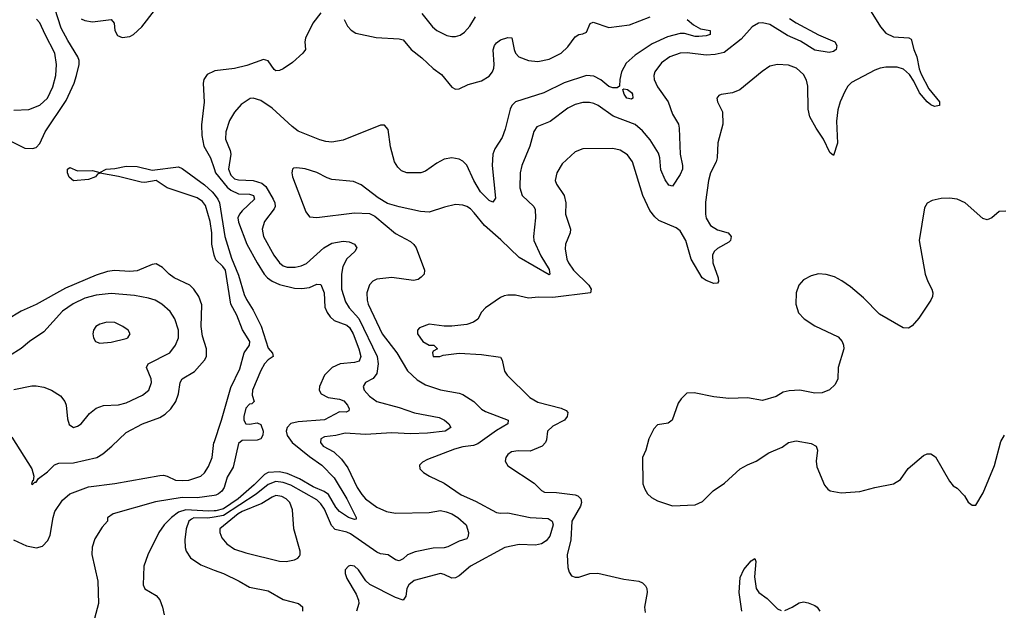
# Model space of a CAD drawing. Header units: inches. Extents: x 1649636 to 1815363, y 506543 to 641975.
# Tile 604 of 656: x 1748962 to 1754222, y 612474 to 615629. Entities that reach past the tile are written whole.
import ezdxf

# ---------------------------------------------------------------- set-up
doc = ezdxf.new("R2010")
doc.units = ezdxf.units.IN
doc.header["$MEASUREMENT"] = 0
doc.layers.add('B7641', color=7, linetype='Continuous')
doc.layers.add('B7651', color=7, linetype='Continuous')

msp = doc.modelspace()

# ---------------------------------------------------------------- linework, layer by layer
at = {"layer": 'B7641', "color": 5}
for points, elevation in [([(1748918.4, 614978.4), (1748990, 614942.6), (1749030, 614940.2), (1749050, 614946.5), (1749070, 614966.7), (1749098.1, 615030), (1749210, 615196.1), (1749252.8, 615290), (1749264.5, 615330), (1749279, 615390), (1749279.3, 615410), (1749272.7, 615430), (1749218.1, 615518.1), (1749183.9, 615583.9), (1749150, 615688.4)], 520), ([(1749290, 615633.9), (1749310, 615624), (1749350, 615616.5), (1749450, 615629.2), (1749466.7, 615610), (1749469.2, 615570), (1749483.7, 615543.7), (1749510, 615533.5), (1749550, 615539.6), (1749570.5, 615550), (1749614.3, 615590), (1749682.4, 615677.6)], 520), ([(1748930, 615144.7), (1749010, 615149.2), (1749070, 615172.9), (1749109.8, 615210), (1749139.6, 615270), (1749154.9, 615330), (1749158.9, 615390), (1749149.9, 615450), (1749097, 615550), (1749070, 615612.4), (1749051.5, 615631.5)], 540), ([(1750000, 615353.7), (1749964.2, 615335.8), (1749944.7, 615310), (1749941.8, 615290), (1749947.2, 615187.2), (1749932.4, 615067.6), (1749935.6, 615010), (1749946.3, 614953.7), (1749980.8, 614890), (1750000, 614833.3)], 520), ([(1750000, 614370.9), (1749988.2, 614430), (1749987.7, 614490), (1749979.6, 614550), (1749955.3, 614635.3), (1749938.4, 614658.4), (1749910, 614677.7), (1749750, 614729.8), (1749690, 614769.5), (1749630, 614758.7), (1749610, 614760.9), (1749490, 614790.9), (1749390, 614808.6), (1749377.1, 614802.9), (1749367.4, 614790), (1749330, 614775.4), (1749250, 614768.4), (1749226.6, 614786.6), (1749217.2, 614810), (1749216.9, 614830), (1749230, 614839), (1749270, 614820.7), (1749350, 614823.8), (1749390, 614812), (1749423.7, 614830), (1749470, 614833.7), (1749530, 614845.9), (1749590, 614845), (1749670, 614824.1), (1749810, 614842), (1749830, 614833.9), (1749950, 614746), (1749990, 614708.5), (1750000, 614696)], 480), ([(1748918.9, 613398.9), (1749027.2, 613230), (1749037.3, 613190), (1749034, 613166), (1749030, 613166), (1749024.7, 613150), (1749030, 613146), (1749042, 613158), (1749050, 613158), (1749062.4, 613177.6), (1749110, 613212.9), (1749148.4, 613251.6), (1749170, 613259.8), (1749250, 613261.3), (1749374, 613290), (1749405.8, 613310), (1749454.2, 613350), (1749530, 613423.5), (1749618.7, 613470), (1749710, 613504.2), (1749739, 613521), (1749769.9, 613550.1), (1749796.3, 613590), (1749809.9, 613630), (1749818.4, 613690), (1749829.7, 613710), (1749895.8, 613750), (1749949.7, 613810), (1749959.3, 613830), (1749960.6, 613870), (1749938.3, 613938.3), (1749930.9, 613989.1), (1749935, 614105), (1749919.6, 614150), (1749892.5, 614190), (1749870, 614211.2), (1749786.6, 614250), (1749759.7, 614270), (1749725.3, 614305.3), (1749690, 614324), (1749670, 614321), (1749590, 614287.6), (1749550, 614283.7), (1749468.2, 614288.2), (1749430, 614283.4), (1749370, 614264.6), (1749206.1, 614193.9), (1749050, 614106.8), (1748970, 614072.4), (1748893.7, 614026.3)], 520), ([(1748930, 613653.7), (1749026.7, 613673.3), (1749050, 613673.6), (1749090, 613666.4), (1749132.4, 613650), (1749179, 613619), (1749202.6, 613590), (1749210.3, 613570), (1749216.7, 613496.7), (1749226, 613466), (1749250, 613451), (1749270, 613457.3), (1749290, 613470.6), (1749334.7, 613525.3), (1749370, 613554), (1749410, 613568.1), (1749490, 613571), (1749530, 613581.8), (1749617.1, 613622.9), (1749650.9, 613650), (1749666.3, 613690), (1749665, 613710), (1749639.3, 613770), (1749647.6, 613790), (1749763.5, 613850), (1749795, 613890), (1749810.6, 613930), (1749810.5, 613970.5), (1749789.8, 614030), (1749766, 614070), (1749720.5, 614110), (1749685.6, 614130), (1749650, 614141), (1749574.8, 614154.8), (1749450, 614166.6), (1749370, 614157.9), (1749310, 614140.9), (1749248.3, 614111.7), (1749190, 614072.5), (1749090, 613960.8), (1749014.6, 613910), (1748970, 613872.3), (1748906.9, 613833.1)], 540), ([(1748929.5, 612850.5), (1748997.6, 612817.6), (1749051.9, 612808.1), (1749084.2, 612815.8), (1749112.4, 612847.6), (1749125.1, 612874.9), (1749140, 612970), (1749150, 613000.9), (1749190, 613063.1), (1749230, 613095.9), (1749330, 613133.6), (1749470, 613150.6), (1749710, 613194.8), (1749730, 613196), (1749750, 613191), (1749794, 613170), (1749830, 613166.7), (1749866, 613170), (1749930, 613190.8), (1749950, 613208.2), (1749970, 613242), (1749989.6, 613290), (1749999.8, 613370), (1750000, 613370.5)], 480), ([(1750000, 613087.5), (1749910, 613074.5), (1749830, 613075.8), (1749686.5, 613053.5), (1749462, 612990), (1749431.6, 612968.4), (1749431, 612950), (1749402, 612918), (1749363.6, 612856.4), (1749349.2, 612810.8), (1749347.1, 612772.9), (1749379.5, 612630), (1749383.5, 612510), (1749361.6, 612430)], 480), ([(1750000, 613005.4), (1749970, 613003.8), (1749848.7, 613011.3), (1749810, 612997.7), (1749772.5, 612970), (1749734, 612930), (1749705.9, 612890), (1749645.8, 612770), (1749625.3, 612710), (1749622.3, 612610), (1749630, 612588), (1749690, 612553), (1749710.6, 612530), (1749725.5, 612490), (1749733.4, 612450)], 520), ([(1750000, 612972.2), (1749966.4, 612966.4), (1749892.9, 612967.1), (1749879.3, 612960.7), (1749866.3, 612950), (1749850.7, 612910), (1749844.6, 612850), (1749846.4, 612810), (1749851.4, 612790), (1749875.1, 612755.1), (1749930, 612716.2), (1750000, 612689.3)], 540)]:
    msp.add_lwpolyline(points, dxfattribs=dict(at, elevation=elevation))
at = {"layer": 'B7641', "color": 5, "elevation": 560}
msp.add_lwpolyline([(1749427.7, 614012.3), (1749390, 614001.6), (1749368, 613990), (1749355.5, 613970), (1749352.7, 613950), (1749355.5, 613930), (1749367.3, 613910), (1749390, 613901.6), (1749450, 613906), (1749530, 613926), (1749539, 613930), (1749552.7, 613950), (1749541.2, 613970), (1749513.2, 613990), (1749470, 614011.2)], close=True, dxfattribs=at)
at = {"layer": 'B7651', "color": 5}
for points, elevation in [([(1750570, 615665.5), (1750528.8, 615610), (1750489.5, 615530), (1750485.1, 615510), (1750488.5, 615470), (1750474, 615450), (1750419.2, 615400.8), (1750370, 615366.8), (1750350, 615356.4), (1750330, 615355.8), (1750321.7, 615361.7), (1750290, 615409), (1750264, 615416), (1750175.5, 615384.5), (1750110, 615367.2), (1750004.2, 615355.8), (1750000, 615353.7)], 520), ([(1753510.2, 615670), (1753560.2, 615590), (1753590, 615556.9), (1753630, 615537.6), (1753712.5, 615532.5), (1753724.5, 615524.5), (1753738.6, 615470), (1753754.6, 615430), (1753766.8, 615366.8), (1753778.5, 615338.5), (1753819.1, 615259.1), (1753876.3, 615190), (1753876, 615170), (1753850, 615165.4), (1753830, 615173.3), (1753810, 615189.8), (1753770, 615238.7), (1753739.9, 615299.9), (1753716.4, 615336.4), (1753684.1, 615364.1), (1753650, 615374.9), (1753590, 615375.1), (1753558.4, 615370), (1753530, 615358.4), (1753406.4, 615293.6), (1753386.3, 615273.7), (1753370, 615244.2), (1753346, 615190), (1753333.7, 615146.3), (1753326.4, 615086.4), (1753331, 614969), (1753310, 614904), (1753290, 614919.3), (1753257.2, 614990), (1753217, 615050), (1753184.2, 615110), (1753174.2, 615150), (1753173.1, 615273.1), (1753165.4, 615305.4), (1753150, 615335.6), (1753112, 615370), (1753070, 615385.4), (1753010, 615389.7), (1752970, 615380.5), (1752928.2, 615351.8), (1752810, 615254.3), (1752770, 615238.3), (1752710.4, 615229.6), (1752696.8, 615223.2), (1752686.8, 615210), (1752690.6, 615190), (1752716.3, 615136.3), (1752718, 615070), (1752691.6, 614970), (1752687.6, 614890), (1752682.8, 614870), (1752652.4, 614810), (1752641.8, 614770), (1752626.3, 614653.7), (1752626.3, 614590), (1752630, 614568.2), (1752653.4, 614530), (1752690, 614506.7), (1752747.3, 614490), (1752762.4, 614470), (1752758.7, 614450), (1752750, 614440.5), (1752690, 614407.1), (1752671.7, 614390), (1752663.6, 614370), (1752665.2, 614330), (1752694.4, 614250), (1752694.9, 614230), (1752690, 614220.9), (1752670, 614218.9), (1752630, 614235.1), (1752608.1, 614250), (1752549.9, 614349.9), (1752520.5, 614450), (1752490, 614501.2), (1752470, 614516.5), (1752376.4, 614556.4), (1752354.8, 614574.8), (1752328.6, 614608.6), (1752290.6, 614690), (1752236.2, 614870), (1752210, 614907.1), (1752170, 614931.7), (1752130, 614940.3), (1751970, 614938), (1751930, 614923), (1751860.8, 614859.2), (1751831.5, 614810), (1751823.2, 614770), (1751829.1, 614750), (1751870.8, 614690), (1751878.9, 614650), (1751877.8, 614590), (1751904.7, 614510), (1751902.4, 614490), (1751877.1, 614430), (1751875.6, 614404.4), (1751885.5, 614350), (1751893.1, 614330), (1751920.2, 614290), (1752002.6, 614210), (1752015.5, 614190), (1752012, 614170), (1751810, 614144), (1751734.2, 614145.8), (1751680.7, 614140.7), (1751610, 614156.4), (1751570, 614157.4), (1751550, 614153.3), (1751530, 614145.1), (1751450.3, 614089.7), (1751430, 614066), (1751410.4, 614029.6), (1751387.1, 614012.9), (1751350, 614000.7), (1751270, 613991.3), (1751230, 613991.3), (1751150, 614001.6), (1751098, 613982), (1751087.3, 613970), (1751086.4, 613950), (1751114.8, 613910), (1751150, 613890.7), (1751174, 613890), (1751194, 613870), (1751170, 613858), (1751166.8, 613850), (1751170, 613828.9), (1751206, 613830), (1751223.7, 613836.3), (1751310, 613847.4), (1751430, 613840.5), (1751530, 613826.8), (1751539.3, 613810), (1751551.4, 613751.4), (1751565.7, 613730), (1751687, 613610), (1751730, 613586.5), (1751854.5, 613554.5), (1751880.7, 613540.7), (1751890.2, 613530.2), (1751887.1, 613510), (1751872.1, 613490), (1751810, 613457.2), (1751782.3, 613430), (1751775.8, 613384.2), (1751770.4, 613370), (1751753, 613350), (1751690, 613324.7), (1751625.8, 613325.8), (1751590, 613319.7), (1751570, 613306.6), (1751559.5, 613290), (1751556.4, 613270), (1751570, 613246), (1751710, 613153.7), (1751750, 613114.4), (1751765.8, 613105.8), (1751830, 613103.8), (1751930, 613090.9), (1751944.7, 613084.7), (1751959.7, 613070), (1751963.8, 613050), (1751958.9, 613030), (1751912, 612950), (1751906.3, 612850), (1751887.1, 612770), (1751890, 612702), (1751897.3, 612677.3), (1751910, 612658), (1751930, 612650.7), (1751950, 612650.5), (1752008.7, 612670), (1752050, 612672.9), (1752190, 612640.3), (1752269.2, 612629.2), (1752290, 612620.3), (1752305.5, 612605.5), (1752312.9, 612590), (1752313.8, 612570), (1752299.6, 612490), (1752302.8, 612462.8)], 580), ([(1752528.5, 615630), (1752561.5, 615601.5), (1752599.5, 615579.5), (1752651, 615570), (1752650.4, 615550), (1752630, 615542.6), (1752590, 615538.4), (1752570, 615539.5), (1752514.2, 615554.3), (1752490, 615555.2), (1752422.8, 615537.2), (1752340.9, 615499.1), (1752250, 615438.4), (1752202.8, 615397.2), (1752176.5, 615350), (1752167.5, 615310), (1752166.6, 615273.4), (1752154.7, 615265.3), (1752130, 615265), (1752110, 615272.3), (1752067.2, 615307.2), (1752030, 615327.7), (1751990, 615330.3), (1751870, 615290.8), (1751762.6, 615237.4), (1751610, 615189.2), (1751590.8, 615170), (1751582.2, 615150), (1751555.8, 615044.2), (1751540.3, 614999.7), (1751500.8, 614939.2), (1751489.2, 614910.8), (1751486.5, 614850), (1751504.4, 614675.6), (1751490, 614654), (1751470, 614662), (1751423.4, 614710), (1751387.3, 614770), (1751350, 614850.9), (1751330, 614873.6), (1751310, 614883.7), (1751270, 614891.4), (1751230, 614884.5), (1751190, 614863.1), (1751130, 614818.9), (1751104.7, 614810), (1751030, 614809.8), (1751002.2, 614822.2), (1750981.5, 614841.5), (1750963.8, 614870), (1750942.3, 614950), (1750930, 615042.7), (1750910, 615066), (1750890, 615064.4), (1750690, 614986), (1750630, 614975.2), (1750597.4, 614977.4), (1750566.1, 614986.1), (1750450, 615033.8), (1750417.4, 615057.4), (1750310, 615156.8), (1750250, 615196.2), (1750210, 615209.7), (1750192.8, 615207.2), (1750145, 615175), (1750110, 615135.1), (1750082, 615090), (1750063.8, 615030), (1750061, 614990), (1750085.7, 614930), (1750089.4, 614910), (1750077.5, 614830), (1750090, 614797.3), (1750110, 614778), (1750130, 614772.8), (1750210, 614770.1), (1750256.2, 614756.2), (1750277.2, 614737.3), (1750315.4, 614670), (1750324.1, 614650), (1750325.9, 614630), (1750321.8, 614618.2), (1750269.2, 614550), (1750257.1, 614510), (1750263.5, 614470), (1750319.8, 614370), (1750349.4, 614330), (1750370, 614313.6), (1750390, 614306.3), (1750433, 614307), (1750466.4, 614313.6), (1750493.8, 614326.1), (1750586, 614410), (1750630, 614435.6), (1750690, 614446), (1750721.5, 614441.5), (1750750.3, 614430), (1750763.7, 614410), (1750752.2, 614390), (1750709.5, 614350.5), (1750688.6, 614310), (1750681.9, 614270), (1750681.6, 614190), (1750702.3, 614122.3), (1750722.5, 614090), (1750773.2, 614033.2), (1750872, 613830), (1750876.6, 613790), (1750870, 613738), (1750850, 613712.3), (1750808.9, 613690), (1750797.3, 613670), (1750802.2, 613650), (1750830, 613616.9), (1750870.1, 613590.1), (1750990, 613558.1), (1751070.7, 613529.3), (1751203.2, 613503.2), (1751232.2, 613490), (1751254, 613470), (1751265.5, 613450), (1751234.8, 613430), (1751140.6, 613419.4), (1751050, 613417.2), (1750950, 613422.6), (1750810, 613412.3), (1750700.8, 613419.3), (1750650, 613407.1), (1750590, 613400.9), (1750570.4, 613390), (1750568.2, 613370), (1750583.6, 613350), (1750639.8, 613319.8), (1750681.4, 613281.4), (1750715, 613235), (1750765.2, 613130), (1750790, 613092), (1750810, 613070.2), (1750870, 613025), (1750921.9, 613001.9), (1750970, 612992.3), (1751150, 612996), (1751210, 613006.4), (1751240.2, 613000.2), (1751270, 612989.4), (1751302, 612970), (1751346.5, 612930), (1751359.5, 612890), (1751357.3, 612870), (1751350, 612855.4), (1751310, 612843.5), (1751250, 612813), (1751230, 612807.2), (1751170, 612806.1), (1751074.3, 612785.7), (1751034, 612770), (1751010, 612749), (1750990, 612738.9), (1750970, 612743.8), (1750930, 612769.9), (1750890, 612776.4), (1750870, 612785.2), (1750730, 612882.1), (1750710, 612891.7), (1750646.4, 612906.4), (1750627.2, 612927.2), (1750590, 613013.9), (1750570, 613043.6), (1750550, 613063.7), (1750410, 613142.6), (1750370, 613157), (1750330, 613161.5), (1750290, 613145.7), (1750225.8, 613094.2), (1750050, 612980.9), (1750000, 612972.2)], 540), ([(1753075.3, 615635.3), (1753110, 615611.5), (1753230, 615548.2), (1753317.3, 615510), (1753327.7, 615490), (1753324, 615470), (1753310, 615459.5), (1753286.7, 615453.3), (1753210, 615465.4), (1753133.8, 615513.8), (1753063.3, 615543.3), (1752970, 615602.9), (1752930, 615612.3), (1752910, 615609.3), (1752875.4, 615590), (1752816.1, 615523.9), (1752726.1, 615454), (1752677.2, 615442.8), (1752630, 615438.7), (1752528.7, 615451.3), (1752490, 615450.6), (1752435.8, 615430), (1752390, 615398), (1752355.3, 615350), (1752350.2, 615330), (1752351.3, 615310), (1752370.2, 615270), (1752425.8, 615190), (1752450, 615124.4), (1752481.4, 615070), (1752485.9, 615050), (1752490.1, 614910), (1752503.5, 614850), (1752502.8, 614830), (1752490, 614801), (1752450, 614739.5), (1752430, 614745.1), (1752410, 614773.6), (1752386.7, 614826.7), (1752381.8, 614890), (1752375.4, 614915.4), (1752330, 614986.3), (1752290, 615035.3), (1752250, 615069), (1752133.4, 615113.4), (1752052.8, 615170), (1752030, 615180.8), (1752006.2, 615186.2), (1751970, 615186.2), (1751930, 615175.5), (1751890, 615155.8), (1751795.3, 615084.7), (1751724.5, 615055.5), (1751708.3, 615031.7), (1751687.1, 614953), (1751643.8, 614850), (1751636.3, 614810), (1751633.5, 614730), (1751647.1, 614690), (1751709, 614630), (1751715.1, 614615.1), (1751716.8, 614570), (1751706.3, 614470), (1751709.4, 614450), (1751746.8, 614366.8), (1751790, 614294.4), (1751793.4, 614270), (1751790, 614265.1), (1751630, 614358.4), (1751533.3, 614453.3), (1751446, 614530), (1751390, 614597.1), (1751370, 614618), (1751350, 614630.7), (1751330, 614638), (1751290, 614640.8), (1751231.9, 614628.1), (1751150, 614601), (1751104, 614604), (1750988.7, 614628.7), (1750927.4, 614647.4), (1750876.4, 614676.4), (1750786.1, 614746.1), (1750744.7, 614764.8), (1750630, 614775.8), (1750603.9, 614783.9), (1750550, 614813.1), (1750487.3, 614832.7), (1750442.4, 614837.6), (1750424.7, 614835.3), (1750418.8, 614830), (1750415.5, 614810), (1750418.7, 614790), (1750490, 614602.8), (1750510, 614574.9), (1750550, 614571.6), (1750750, 614597.7), (1750830, 614592.7), (1750859, 614579), (1750970, 614486), (1751050, 614443.7), (1751068.1, 614428.1), (1751079.5, 614410), (1751124.4, 614290), (1751123, 614270), (1751107.3, 614252.7), (1751090, 614241.6), (1751065.1, 614234.9), (1750950, 614252.2), (1750870, 614242.2), (1750848.4, 614231.6), (1750830, 614212.4), (1750815.8, 614170), (1750817.7, 614130), (1750823.3, 614110), (1750897.6, 613950), (1750977, 613850), (1751033.7, 613753.7), (1751085.3, 613705.3), (1751130, 613677.8), (1751210, 613651.2), (1751310, 613634.2), (1751330, 613625.8), (1751388.7, 613588.7), (1751430, 613548.3), (1751450, 613535.2), (1751571.7, 613490), (1751570.3, 613470), (1751510, 613435.2), (1751410, 613363.7), (1751385.9, 613354.1), (1751330, 613347.4), (1751284.7, 613335.3), (1751140.8, 613279.2), (1751114.2, 613265.8), (1751097.3, 613250), (1751098.8, 613230), (1751118.8, 613210), (1751150.8, 613190), (1751230, 613152.6), (1751320.9, 613090), (1751397.4, 613057.4), (1751510, 612996.9), (1751530, 612993.4), (1751570, 612995.4), (1751690, 612970.1), (1751785.1, 612965.1), (1751806.5, 612950), (1751811.6, 612930), (1751794.4, 612870), (1751774.3, 612845.7), (1751750, 612828.3), (1751718.4, 612821.6), (1751630, 612826.1), (1751553.1, 612810), (1751370, 612709.8), (1751310, 612657.7), (1751290, 612647), (1751270, 612644.8), (1751230, 612664.8), (1751210, 612669.8), (1751070, 612632.7), (1751040.7, 612610), (1751031, 612590), (1751025.4, 612550), (1751010, 612529), (1750970, 612541.6), (1750832.1, 612612.1), (1750810.9, 612630.9), (1750771.1, 612690), (1750750, 612709.6), (1750730, 612714), (1750718.8, 612710), (1750701.3, 612690), (1750701.1, 612670), (1750710, 612644), (1750759.9, 612559.9), (1750772, 612528), (1750773.7, 612510), (1750761.5, 612470)], 560), ([(1750695.6, 615630), (1750713.8, 615593.8), (1750732.3, 615572.3), (1750757.2, 615557.2), (1750866.9, 615533.1), (1750990, 615527.1), (1751010, 615520.8), (1751053.8, 615470), (1751110, 615425), (1751170, 615368.4), (1751215, 615335), (1751270, 615267.6), (1751290, 615257.8), (1751310, 615259.7), (1751357.7, 615282.3), (1751430, 615302.3), (1751470, 615326.7), (1751487.3, 615350), (1751494.9, 615370), (1751497.5, 615390), (1751492, 615468), (1751498.8, 615490), (1751510, 615505.5), (1751530, 615520.5), (1751570, 615534.2), (1751591, 615531), (1751603.5, 615470), (1751611.6, 615450), (1751629.4, 615430), (1751680.4, 615410), (1751730, 615405.3), (1751790, 615417.8), (1751854, 615450), (1751890, 615482.8), (1751930, 615536.9), (1751950, 615550.2), (1751970, 615552.4), (1751990, 615561.1), (1752010, 615607.7), (1752025.5, 615614.5), (1752110, 615586.9), (1752219.4, 615600.6), (1752330, 615643.3)], 540), ([(1751110, 615660.8), (1751168.1, 615590), (1751190, 615570.2), (1751243.4, 615543.4), (1751270, 615538), (1751290, 615538), (1751314.9, 615545.1), (1751337.8, 615562.2), (1751366.3, 615593.7), (1751396.3, 615643.7)], 560), ([(1750000, 614833.3), (1750007.9, 614810), (1750070, 614734.6), (1750090, 614718.6), (1750130, 614699.2), (1750190, 614696.6), (1750211.4, 614690), (1750216.1, 614670), (1750150, 614607.3), (1750135.3, 614590), (1750127.8, 614570), (1750130, 614547.8), (1750175.8, 614430), (1750230.6, 614330), (1750267.8, 614270), (1750285.4, 614250), (1750310, 614231.7), (1750350, 614214.2), (1750430, 614195.3), (1750470, 614193.5), (1750510, 614198.8), (1750550, 614216.6), (1750570, 614214.4), (1750588.5, 614170), (1750592.4, 614092.4), (1750604.1, 614064.1), (1750621, 614041), (1750642.5, 614022.5), (1750710, 613996.5), (1750724.6, 613984.6), (1750744.3, 613950), (1750773.8, 613870), (1750784.2, 613830), (1750775.3, 613804.7), (1750750, 613797), (1750674.4, 613790), (1750631.1, 613770), (1750590.2, 613730), (1750564.2, 613670), (1750561.5, 613650), (1750571.7, 613630), (1750610.4, 613610), (1750670, 613601.2), (1750693.1, 613593.1), (1750712.9, 613570), (1750722.4, 613550), (1750720, 613540), (1750706.8, 613533.2), (1750670, 613533.3), (1750590, 613492), (1750450, 613480.8), (1750410, 613471.2), (1750390, 613451), (1750386.3, 613430), (1750390, 613407.8), (1750417.3, 613370), (1750510, 613295.5), (1750576.2, 613250), (1750642.2, 613182.2), (1750709.6, 613070), (1750760.3, 612970), (1750758.6, 612961.4), (1750750, 612959.1), (1750719.1, 612970), (1750670, 613002.2), (1750650, 613025), (1750611.7, 613091.7), (1750588, 613108), (1750530, 613134.3), (1750457, 613177), (1750390, 613205), (1750347.2, 613212.8), (1750290, 613210.2), (1750270, 613199.5), (1750215.3, 613144.7), (1750129.7, 613070.3), (1750050, 613016.5), (1750010, 613005.9), (1750000, 613005.4)], 520), ([(1750000, 614696), (1750020.8, 614670), (1750028.4, 614650), (1750058.1, 614470), (1750094, 614354), (1750130, 614264.2), (1750160.9, 614160.9), (1750173.4, 614133.4), (1750210, 614078), (1750251.7, 613991.7), (1750290, 613873.7), (1750313, 613847), (1750316.3, 613830), (1750290, 613811.1), (1750270, 613789.8), (1750250, 613755.1), (1750205.6, 613650), (1750203.4, 613623.4), (1750214.8, 613590), (1750202.8, 613577.2), (1750190, 613575.1), (1750170, 613553.6), (1750158.5, 613510), (1750158.7, 613490), (1750170, 613470.6), (1750190, 613468.2), (1750230, 613474.9), (1750250, 613466), (1750262.4, 613430), (1750260.4, 613410), (1750250, 613389.5), (1750230, 613382), (1750150, 613381.3), (1750130, 613365.6), (1750102.2, 613237.8), (1750070, 613184.5), (1750054.9, 613130), (1750041.8, 613110), (1750023.6, 613096.4), (1750010, 613089), (1750000, 613087.5)], 480), ([(1754230, 614605.6), (1754195.8, 614604.2), (1754156.3, 614570), (1754130, 614559.7), (1754107, 614567), (1754014, 614650), (1753970, 614669.7), (1753930, 614675.4), (1753885.8, 614674.1), (1753836.4, 614663.6), (1753810.5, 614649.5), (1753795.5, 614624.5), (1753767.9, 614450), (1753800.3, 614270), (1753813.4, 614230), (1753835.3, 614190), (1753841.1, 614170), (1753839.5, 614150), (1753830.3, 614130), (1753765.1, 614034.9), (1753730, 613993), (1753710, 613981.3), (1753682.9, 613982.9), (1753555.7, 614055.7), (1753470, 614142.9), (1753401.1, 614201.1), (1753354.5, 614234.5), (1753314.9, 614254.9), (1753270, 614268.2), (1753230, 614271.2), (1753190, 614260.5), (1753150, 614238.9), (1753124.2, 614210), (1753110.2, 614170), (1753109.1, 614110), (1753123.1, 614063.1), (1753153.7, 614030), (1753210, 613992.8), (1753334.2, 613934.2), (1753355.5, 613910), (1753363.8, 613890), (1753364.4, 613870), (1753334.9, 613770), (1753332.2, 613710), (1753319.1, 613680.9), (1753289.1, 613650.9), (1753250, 613635.1), (1753210, 613633.3), (1753130.4, 613649.6), (1753073.4, 613646.6), (1753041.1, 613638.9), (1753003.4, 613616.6), (1752930, 613595.1), (1752850, 613609.7), (1752750, 613606.2), (1752670, 613614.5), (1752564.9, 613635.1), (1752526, 613634), (1752495.6, 613604.4), (1752479.9, 613580.1), (1752447.3, 613490), (1752426.2, 613473.8), (1752370, 613465.1), (1752350, 613443.7), (1752323.6, 613390), (1752306.3, 613330), (1752289.1, 613290), (1752291.3, 613150), (1752301.3, 613121.3), (1752316.3, 613096.3), (1752337.1, 613077.1), (1752370, 613059), (1752450, 613032.3), (1752570, 613036.5), (1752610, 613054.6), (1752667.5, 613112.5), (1752727.5, 613152.5), (1752811.8, 613230), (1752850, 613251.4), (1752897, 613270), (1752964.2, 613315.8), (1753035.3, 613344.7), (1753070, 613370.5), (1753110, 613379.1), (1753190, 613365.5), (1753217.3, 613350), (1753224.4, 613330), (1753216.5, 613270), (1753219.9, 613239.9), (1753262.2, 613142.2), (1753280.3, 613120.3), (1753292.8, 613112.8), (1753350, 613102.2), (1753450, 613108.4), (1753530.3, 613130.3), (1753629.7, 613150.3), (1753667.2, 613172.8), (1753708.2, 613231.8), (1753790, 613300.3), (1753810, 613310.3), (1753830, 613310.4), (1753854.4, 613294.4), (1753930, 613164), (1753950, 613138.8), (1753970, 613126), (1754010, 613086), (1754030, 613051), (1754050, 613036), (1754070, 613036), (1754110, 613101), (1754170, 613246.8), (1754204.2, 613375.8), (1754223.1, 613410)], 620), ([(1750000, 613370.5), (1750040.1, 613490), (1750090, 613664.7), (1750137.1, 613762.9), (1750161.6, 613850), (1750188.7, 613890), (1750191.6, 613910), (1750151.5, 613971.5), (1750121.6, 614050), (1750090.5, 614110), (1750060.6, 614290), (1750047.1, 614310), (1750010, 614345.5), (1750000.2, 614370), (1750000, 614370.9)], 480), ([(1752819.6, 612470), (1752806.5, 612570), (1752810.4, 612649.6), (1752830, 612691.3), (1752870, 612737.6), (1752890, 612750.4), (1752894.8, 612734.8), (1752887.6, 612652.4), (1752896.1, 612590), (1752910.1, 612570), (1752956.3, 612536.3), (1753010, 612482.3), (1753030, 612472.2)], 580), ([(1750000, 612689.3), (1750050, 612670.2), (1750134.4, 612630), (1750190, 612596.9), (1750290, 612577.3), (1750370, 612532.1), (1750450.8, 612510), (1750471.9, 612491.9), (1750472.2, 612470)], 540), ([(1753050, 612473.2), (1753089.8, 612490), (1753125.8, 612514.2), (1753150, 612518.5), (1753174.7, 612514.7), (1753210, 612499.7), (1753223.1, 612490), (1753236.9, 612470)], 580)]:
    msp.add_lwpolyline(points, dxfattribs=dict(at, elevation=elevation))
for points, elevation in [([(1752230, 615204.7), (1752206, 615210), (1752191.8, 615230), (1752184.8, 615255.2), (1752190, 615258.8), (1752210, 615256.5), (1752230, 615239.5), (1752236.5, 615230), (1752238, 615210)], 540), ([(1750330, 613086.7), (1750310, 613079.2), (1750254.7, 613045.3), (1750150, 613002), (1750129.1, 612990), (1750030.2, 612910), (1750030.2, 612890), (1750041.8, 612861.8), (1750069, 612829), (1750110, 612800.9), (1750170, 612781.7), (1750350, 612737), (1750385.6, 612734.4), (1750430, 612743.8), (1750447.6, 612752.4), (1750456.6, 612763.4), (1750460.9, 612770), (1750460.7, 612790), (1750426.3, 612910), (1750419.3, 613010), (1750405.3, 613050), (1750386.2, 613070), (1750362.2, 613082.2)], 560)]:
    msp.add_lwpolyline(points, close=True, dxfattribs=dict(at, elevation=elevation))

doc.saveas('drawing.dxf')
